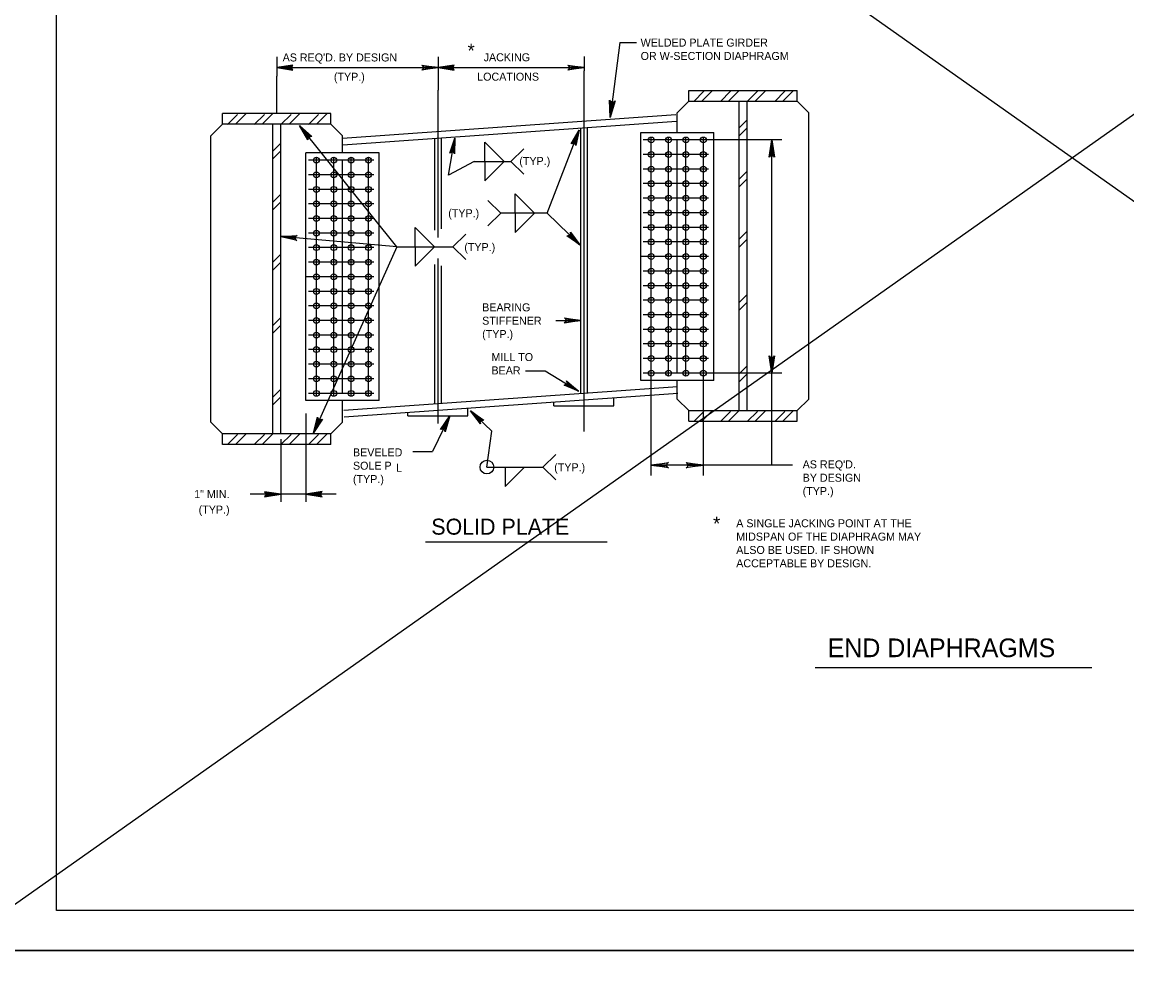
# Model space of a CAD drawing. Extents: x 634656 to 641360, y 298715 to 301183.
# Drawn here: x 635534.5 to 635948.6, y 299900.5 to 300260.9 of the extents above; entities that cross this region are included whole.
import ezdxf

# ---------------------------------------------------------------- set-up
doc = ezdxf.new("R2010")
doc.units = 0
for name, color, linetype in [('1', 7, 'Continuous'), ('2', 7, 'Continuous'), ('PLT-BNDY', 7, 'Continuous')]:
    doc.layers.add(name, color=color, linetype=linetype)

msp = doc.modelspace()

# ---------------------------------------------------------------- linework, layer by layer
at = {"layer": '1'}
for p, q in [((635497.46, 299906.13), (636359.79, 300514.83)), ((635502.92, 300510.77), (636362.53, 299902.94)), ((635758.53, 300253.27), (635754.94, 300225.1)), ((635758.53, 300253.27), (635764.79, 300253.27)), ((635629.96, 300247.89), (635629.96, 300240.62)), ((635690.42, 300247.89), (635690.42, 300235.37)), ((635745.15, 300248), (635745.15, 300242.61)), ((635629.96, 300243.85), (635690.42, 300243.85)), ((635690.42, 300243.85), (635745.15, 300243.85)), ((635745.15, 300107.53), (635745.15, 300242.61)), ((635629.96, 300226.62), (635629.96, 300240.62)), ((635690.42, 300180.14), (635690.42, 300235.37)), ((635784.41, 300235.26), (635825.04, 300235.26)), ((635784.41, 300231.26), (635784.41, 300235.26)), ((635790.06, 300234.98), (635786.25, 300231.17)), ((635793.26, 300235.26), (635789.26, 300231.26)), ((635800.09, 300234.98), (635796.28, 300231.17)), ((635803.3, 300235.26), (635799.3, 300231.26)), ((635810.13, 300234.98), (635806.32, 300231.17)), ((635813.33, 300235.26), (635809.33, 300231.26)), ((635820.4, 300234.98), (635816.59, 300231.17)), ((635823.6, 300235.26), (635819.6, 300231.26)), ((635825.04, 300231.26), (635825.04, 300235.26)), ((635780.09, 300226.94), (635784.41, 300231.26)), ((635784.41, 300231.26), (635825.04, 300231.26)), ((635803.23, 300115.3), (635803.23, 300231.26)), ((635806.23, 300115.3), (635806.23, 300231.26)), ((635829.37, 300226.94), (635825.04, 300231.26)), ((635650.28, 300226.62), (635609.65, 300226.62)), ((635609.65, 300222.62), (635609.65, 300226.62)), ((635615.3, 300226.34), (635611.49, 300222.53)), ((635618.5, 300226.62), (635614.5, 300222.62)), ((635625.33, 300226.34), (635621.52, 300222.53)), ((635628.53, 300226.62), (635624.54, 300222.62)), ((635635.36, 300226.34), (635631.55, 300222.53)), ((635638.57, 300226.62), (635634.57, 300222.62)), ((635645.64, 300226.34), (635641.83, 300222.53)), ((635648.84, 300226.62), (635644.84, 300222.62)), ((635650.28, 300222.62), (635650.28, 300226.62)), ((635654.57, 300217.46), (635779.59, 300226.25)), ((635780.09, 300219.48), (635780.09, 300226.94)), ((635829.37, 300119.63), (635829.37, 300226.94)), ((635605.32, 300218.3), (635609.65, 300222.62)), ((635650.28, 300222.62), (635609.65, 300222.62)), ((635628.46, 300106.66), (635628.46, 300222.62)), ((635631.46, 300106.66), (635631.46, 300222.62)), ((635675.03, 300176.65), (635638.56, 300222.13)), ((635654.6, 300218.3), (635650.28, 300222.62)), ((635654.75, 300214.97), (635779.77, 300223.75)), ((635806.23, 300224.23), (635803.23, 300221.23)), ((635605.32, 300110.99), (635605.32, 300218.3)), ((635654.6, 300211.89), (635654.6, 300218.3)), ((635691.67, 300183.49), (635691.67, 300217.56)), ((635731.26, 300189.36), (635743.33, 300220.36)), ((635743.9, 300121.77), (635743.9, 300221.23)), ((635746.4, 300121.94), (635746.4, 300221.41)), ((635766.37, 300219.48), (635793.8, 300219.48)), ((635766.37, 300126.63), (635766.37, 300219.48)), ((635770.32, 300091.05), (635770.32, 300217.93)), ((635776.83, 300128.21), (635776.83, 300217.93)), ((635783.34, 300128.21), (635783.34, 300217.93)), ((635789.85, 300091.05), (635789.85, 300217.93)), ((635793.8, 300126.63), (635793.8, 300219.48)), ((635806.23, 300221.31), (635803.23, 300218.31)), ((635631.46, 300215.59), (635628.46, 300212.59)), ((635689.17, 300182.93), (635689.17, 300217.39)), ((635694.28, 300203.56), (635696.73, 300217.4)), ((635819.27, 300216.75), (635767.36, 300216.75)), ((635780.09, 300129.26), (635780.09, 300216.75)), ((635815.51, 300094.87), (635815.51, 300216.75)), ((635631.46, 300212.67), (635628.46, 300209.66)), ((635668.32, 300211.89), (635640.89, 300211.89)), ((635640.89, 300119.04), (635640.89, 300211.89)), ((635644.83, 300120.62), (635644.83, 300210.34)), ((635651.35, 300120.62), (635651.35, 300210.34)), ((635657.86, 300120.62), (635657.86, 300210.34)), ((635664.37, 300120.62), (635664.37, 300210.34)), ((635668.32, 300119.04), (635668.32, 300211.89)), ((635791.82, 300211.28), (635767.36, 300211.28)), ((635666.34, 300209.16), (635641.87, 300209.16)), ((635654.6, 300121.68), (635654.6, 300209.16)), ((635704, 300208.71), (635694.28, 300203.56)), ((635704, 300208.71), (635717.72, 300208.71)), ((635791.82, 300205.82), (635767.36, 300205.82)), ((635806.23, 300205.1), (635803.23, 300202.1)), ((635666.34, 300203.7), (635641.87, 300203.7)), ((635806.23, 300202.18), (635803.23, 300199.18)), ((635666.34, 300198.23), (635641.87, 300198.23)), ((635791.82, 300200.36), (635767.36, 300200.36)), ((635631.46, 300196.46), (635628.46, 300193.46)), ((635631.46, 300193.54), (635628.46, 300190.54)), ((635666.34, 300192.77), (635641.87, 300192.77)), ((635791.82, 300194.9), (635767.36, 300194.9)), ((635731.26, 300189.36), (635713.98, 300189.36)), ((635731.26, 300189.36), (635743.55, 300177.42)), ((635791.82, 300189.44), (635767.36, 300189.44)), ((635666.34, 300187.31), (635641.87, 300187.31)), ((635675.03, 300176.65), (635631.46, 300180.52)), ((635666.34, 300181.85), (635641.87, 300181.85)), ((635791.82, 300183.98), (635767.36, 300183.98)), ((635806.23, 300182.52), (635803.23, 300179.52)), ((635666.34, 300176.39), (635641.87, 300176.39)), ((635675.03, 300176.65), (635643.69, 300106.93)), ((635675.03, 300176.65), (635696, 300176.65)), ((635791.82, 300178.51), (635767.36, 300178.51)), ((635806.23, 300179.6), (635803.23, 300176.59)), ((635631.46, 300173.88), (635628.46, 300170.88)), ((635690.42, 300110.51), (635690.42, 300172.32)), ((635791.82, 300173.05), (635766.37, 300173.05)), ((635631.46, 300170.95), (635628.46, 300167.95)), ((635666.34, 300170.93), (635641.87, 300170.93)), ((635689.17, 300117.92), (635689.17, 300170.09)), ((635691.67, 300118.1), (635691.67, 300169.53)), ((635666.34, 300165.46), (635640.89, 300165.46)), ((635791.82, 300167.59), (635767.36, 300167.59)), ((635666.34, 300160), (635641.87, 300160)), ((635791.82, 300162.13), (635767.36, 300162.13)), ((635791.82, 300156.67), (635767.36, 300156.67)), ((635806.23, 300158.87), (635803.23, 300155.87)), ((635806.23, 300155.95), (635803.23, 300152.95)), ((635666.34, 300154.54), (635641.87, 300154.54)), ((635791.82, 300151.21), (635767.36, 300151.21)), ((635631.46, 300150.23), (635628.46, 300147.23)), ((635631.46, 300147.31), (635628.46, 300144.31)), ((635666.34, 300149.08), (635641.87, 300149.08)), ((635734.57, 300149.1), (635743.9, 300149.1)), ((635666.34, 300143.62), (635641.87, 300143.62)), ((635791.82, 300145.74), (635767.36, 300145.74)), ((635791.82, 300140.28), (635767.36, 300140.28)), ((635666.34, 300138.16), (635641.87, 300138.16)), ((635791.82, 300134.82), (635767.36, 300134.82)), ((635666.34, 300132.69), (635641.87, 300132.69)), ((635806.23, 300132.04), (635803.23, 300129.04)), ((635666.34, 300127.23), (635641.87, 300127.23)), ((635723.18, 300130.25), (635730.56, 300130.25)), ((635730.56, 300130.25), (635743.11, 300122.64)), ((635793.8, 300126.63), (635766.37, 300126.63)), ((635819.27, 300129.36), (635767.36, 300129.36)), ((635780.09, 300119.63), (635780.09, 300126.63)), ((635806.23, 300129.12), (635803.23, 300126.12)), ((635631.46, 300123.4), (635628.46, 300120.4)), ((635655.1, 300115.53), (635780.12, 300124.31)), ((635631.46, 300120.48), (635628.46, 300117.47)), ((635668.32, 300119.04), (635640.89, 300119.04)), ((635666.34, 300121.77), (635641.87, 300121.77)), ((635654.6, 300110.99), (635654.6, 300119.04)), ((635655.27, 300113.03), (635780.3, 300121.82)), ((635733.86, 300117.15), (635733.86, 300118.55)), ((635756.36, 300117.15), (635756.36, 300120.14)), ((635780.09, 300119.63), (635784.41, 300115.3)), ((635829.37, 300119.63), (635825.04, 300115.3)), ((635640.89, 300114.25), (635640.89, 300081.14)), ((635679.12, 300113.3), (635679.12, 300114.71)), ((635701.63, 300113.3), (635701.63, 300116.29)), ((635710.55, 300107.62), (635702.57, 300115.26)), ((635733.86, 300117.15), (635756.36, 300117.15)), ((635784.41, 300115.3), (635825.04, 300115.3)), ((635784.41, 300111.3), (635784.41, 300115.3)), ((635790.06, 300115.02), (635786.25, 300111.21)), ((635793.26, 300115.3), (635789.26, 300111.3)), ((635800.09, 300115.02), (635796.28, 300111.21)), ((635803.3, 300115.3), (635799.3, 300111.3)), ((635810.13, 300115.02), (635806.32, 300111.21)), ((635813.33, 300115.3), (635809.33, 300111.3)), ((635820.4, 300115.02), (635816.59, 300111.21)), ((635823.6, 300115.3), (635819.6, 300111.3)), ((635825.04, 300111.3), (635825.04, 300115.3)), ((635605.32, 300110.99), (635609.65, 300106.66)), ((635654.6, 300110.99), (635650.28, 300106.66)), ((635679.12, 300113.3), (635701.63, 300113.3)), ((635694.9, 300113.3), (635688.36, 300099.94)), ((635784.41, 300111.3), (635825.04, 300111.3)), ((635650.28, 300106.66), (635609.65, 300106.66)), ((635609.65, 300102.66), (635609.65, 300106.66)), ((635615.3, 300106.38), (635611.49, 300102.57)), ((635618.5, 300106.66), (635614.5, 300102.66)), ((635625.33, 300106.38), (635621.52, 300102.57)), ((635628.53, 300106.66), (635624.54, 300102.66)), ((635635.36, 300106.38), (635631.55, 300102.57)), ((635638.57, 300106.66), (635634.57, 300102.66)), ((635645.64, 300106.38), (635641.83, 300102.57)), ((635648.84, 300106.66), (635644.84, 300102.66)), ((635650.28, 300102.66), (635650.28, 300106.66)), ((635708.72, 300094.13), (635710.55, 300107.62)), ((635650.28, 300102.66), (635609.65, 300102.66)), ((635631.46, 300104.59), (635631.46, 300081.14)), ((635680.98, 300099.94), (635688.36, 300099.94)), ((635708.72, 300094.13), (635729.69, 300094.13)), ((635823.27, 300094.87), (635770.32, 300094.87))]:
    msp.add_line(p, q, dxfattribs=at)
for points in [[(635635.76, 300244.58), (635635.55, 300244.16), (635629.96, 300243.85), (635635.76, 300244.58), (635636.06, 300244.83), (635629.96, 300243.85), (635635.54, 300243.57), (635635.75, 300243.16), (635629.96, 300243.85), (635636.06, 300242.88), (635635.75, 300243.16)], [(635684.62, 300244.58), (635684.84, 300244.16), (635690.42, 300243.85), (635684.62, 300244.58), (635684.32, 300244.83), (635690.42, 300243.85), (635684.84, 300243.57), (635684.64, 300243.16), (635690.42, 300243.85), (635684.32, 300242.88), (635684.64, 300243.16)], [(635696.22, 300244.58), (635696, 300244.16), (635690.42, 300243.85), (635696.22, 300244.58), (635696.52, 300244.83), (635690.42, 300243.85), (635696, 300243.57), (635696.2, 300243.16), (635690.42, 300243.85), (635696.52, 300242.88), (635696.2, 300243.16)], [(635739.35, 300244.58), (635739.57, 300244.16), (635745.15, 300243.85), (635739.35, 300244.58), (635739.05, 300244.83), (635745.15, 300243.85), (635739.57, 300243.57), (635739.37, 300243.16), (635745.15, 300243.85), (635739.05, 300242.88), (635739.37, 300243.16)], [(635756.48, 300231.08), (635756.01, 300230.91), (635754.94, 300225.1), (635756.48, 300231.08), (635756.78, 300231.36), (635754.94, 300225.1), (635755.39, 300230.99), (635754.99, 300231.26), (635754.94, 300225.1), (635754.74, 300231.62), (635754.99, 300231.26)], [(635641.62, 300217.15), (635641.81, 300217.58), (635638.56, 300222.13), (635641.62, 300217.15), (635641.6, 300216.75), (635638.56, 300222.13), (635642.26, 300217.95), (635642.71, 300218.05), (635638.56, 300222.13), (635643.13, 300217.98), (635642.71, 300218.05)], [(635740.67, 300215.46), (635741.12, 300215.5), (635743.33, 300220.36), (635740.67, 300215.46), (635740.34, 300215.28), (635743.33, 300220.36), (635741.64, 300215.31), (635741.94, 300214.98), (635743.33, 300220.36), (635742.08, 300214.61), (635741.94, 300214.98)], [(635695.08, 300212.07), (635695.51, 300212.2), (635696.73, 300217.4), (635695.08, 300212.07), (635694.79, 300211.83), (635696.73, 300217.4), (635696.06, 300212.11), (635696.42, 300211.85), (635696.73, 300217.4), (635696.63, 300211.51), (635696.42, 300211.85)], [(635814.74, 300210.62), (635815.18, 300210.84), (635815.51, 300216.75), (635814.74, 300210.62), (635814.47, 300210.3), (635815.51, 300216.75), (635815.8, 300210.85), (635816.24, 300210.63), (635815.51, 300216.75), (635816.53, 300210.3), (635816.24, 300210.63)], [(635637.18, 300179.28), (635637, 300179.72), (635631.46, 300180.52), (635637.18, 300179.28), (635637.45, 300179), (635631.46, 300180.52), (635637.04, 300180.3), (635637.28, 300180.7), (635631.46, 300180.52), (635637.62, 300180.95), (635637.28, 300180.7)], [(635740.06, 300181.78), (635739.93, 300181.34), (635743.55, 300177.42), (635740.06, 300181.78), (635740.03, 300182.15), (635743.55, 300177.42), (635739.55, 300180.94), (635739.13, 300180.79), (635743.55, 300177.42), (635738.73, 300180.81), (635739.13, 300180.79)], [(635738.1, 300149.82), (635738.32, 300149.4), (635743.9, 300149.1), (635738.1, 300149.82), (635737.8, 300150.08), (635743.9, 300149.1), (635738.32, 300148.82), (635738.12, 300148.4), (635743.9, 300149.1), (635737.8, 300148.13), (635738.12, 300148.4)], [(635816.28, 300135.49), (635815.83, 300135.26), (635815.51, 300129.36), (635816.28, 300135.49), (635816.54, 300135.8), (635815.51, 300129.36), (635815.21, 300135.26), (635814.77, 300135.47), (635815.51, 300129.36), (635814.48, 300135.8), (635814.77, 300135.47)], [(635738.74, 300126.1), (635738.71, 300125.66), (635743.11, 300122.64), (635738.74, 300126.1), (635738.62, 300126.46), (635743.11, 300122.64), (635738.42, 300125.18), (635738.05, 300124.94), (635743.11, 300122.64), (635737.65, 300124.87), (635738.05, 300124.94)], [(635706.25, 300110.72), (635706.39, 300111.18), (635702.57, 300115.26), (635706.25, 300110.72), (635706.29, 300110.33), (635702.57, 300115.26), (635706.79, 300111.6), (635707.22, 300111.76), (635702.57, 300115.26), (635707.64, 300111.74), (635707.22, 300111.76)], [(635646.72, 300111.93), (635646.25, 300111.9), (635643.69, 300106.93), (635646.72, 300111.93), (635647.07, 300112.1), (635643.69, 300106.93), (635645.71, 300112.14), (635645.42, 300112.49), (635643.69, 300106.93), (635645.29, 300112.89), (635645.42, 300112.49)], [(635691.7, 300108.41), (635692.17, 300108.42), (635694.9, 300113.3), (635691.7, 300108.41), (635691.34, 300108.26), (635694.9, 300113.3), (635692.7, 300108.17), (635692.98, 300107.8), (635694.9, 300113.3), (635693.09, 300107.4), (635692.98, 300107.8)], [(635776.45, 300094.1), (635776.22, 300094.54), (635770.32, 300094.87), (635776.45, 300094.1), (635776.76, 300093.83), (635770.32, 300094.87), (635776.22, 300095.16), (635776.43, 300095.6), (635770.32, 300094.87), (635776.76, 300095.89), (635776.43, 300095.6)], [(635783.72, 300095.64), (635783.95, 300095.19), (635789.85, 300094.87), (635783.72, 300095.64), (635783.41, 300095.91), (635789.85, 300094.87), (635783.96, 300094.58), (635783.74, 300094.14), (635789.85, 300094.87), (635783.41, 300093.85), (635783.74, 300094.14)], [(635625.66, 300083.24), (635625.88, 300083.66), (635631.46, 300083.97), (635625.66, 300083.24), (635625.37, 300082.98), (635631.46, 300083.97), (635625.88, 300084.24), (635625.68, 300084.66), (635631.46, 300083.97), (635625.37, 300084.93), (635625.68, 300084.66)], [(635646.69, 300084.69), (635646.47, 300084.27), (635640.89, 300083.97), (635646.69, 300084.69), (635646.98, 300084.95), (635640.89, 300083.97), (635646.46, 300083.69), (635646.67, 300083.27), (635640.89, 300083.97), (635646.98, 300083), (635646.67, 300083.27)]]:
    msp.add_lwpolyline(points, dxfattribs=at)
for centre, radius in [((635770.32, 300216.75), 1.09), ((635776.83, 300216.75), 1.09), ((635783.34, 300216.75), 1.09), ((635789.85, 300216.75), 1.09), ((635644.83, 300209.16), 1.09), ((635651.35, 300209.16), 1.09), ((635657.86, 300209.16), 1.09), ((635664.37, 300209.16), 1.09), ((635770.32, 300211.28), 1.09), ((635776.83, 300211.28), 1.09), ((635783.34, 300211.28), 1.09), ((635789.85, 300211.28), 1.09), ((635770.32, 300205.82), 1.09), ((635776.83, 300205.82), 1.09), ((635783.34, 300205.82), 1.09), ((635789.85, 300205.82), 1.09), ((635644.83, 300203.7), 1.09), ((635651.35, 300203.7), 1.09), ((635657.86, 300203.7), 1.09), ((635664.37, 300203.7), 1.09), ((635770.32, 300200.36), 1.09), ((635776.83, 300200.36), 1.09), ((635783.34, 300200.36), 1.09), ((635789.85, 300200.36), 1.09), ((635644.83, 300198.23), 1.09), ((635651.35, 300198.23), 1.09), ((635657.86, 300198.23), 1.09), ((635664.37, 300198.23), 1.09), ((635644.83, 300192.77), 1.09), ((635651.35, 300192.77), 1.09), ((635657.86, 300192.77), 1.09), ((635664.37, 300192.77), 1.09), ((635770.32, 300194.9), 1.09), ((635776.83, 300194.9), 1.09), ((635783.34, 300194.9), 1.09), ((635789.85, 300194.9), 1.09), ((635770.32, 300189.44), 1.09), ((635776.83, 300189.44), 1.09), ((635783.34, 300189.44), 1.09), ((635789.85, 300189.44), 1.09), ((635644.83, 300187.31), 1.09), ((635651.35, 300187.31), 1.09), ((635657.86, 300187.31), 1.09), ((635664.37, 300187.31), 1.09), ((635770.32, 300183.98), 1.09), ((635776.83, 300183.98), 1.09), ((635783.34, 300183.98), 1.09), ((635789.85, 300183.98), 1.09), ((635644.83, 300181.85), 1.09), ((635651.35, 300181.85), 1.09), ((635657.86, 300181.85), 1.09), ((635664.37, 300181.85), 1.09), ((635644.83, 300176.39), 1.09), ((635651.35, 300176.39), 1.09), ((635657.86, 300176.39), 1.09), ((635664.37, 300176.39), 1.09), ((635770.32, 300178.51), 1.09), ((635776.83, 300178.51), 1.09), ((635783.34, 300178.51), 1.09), ((635789.85, 300178.51), 1.09), ((635644.83, 300170.93), 1.09), ((635651.35, 300170.93), 1.09), ((635657.86, 300170.93), 1.09), ((635664.37, 300170.93), 1.09), ((635770.32, 300173.05), 1.09), ((635776.83, 300173.05), 1.09), ((635783.34, 300173.05), 1.09), ((635789.85, 300173.05), 1.09), ((635770.32, 300167.59), 1.09), ((635776.83, 300167.59), 1.09), ((635783.34, 300167.59), 1.09), ((635789.85, 300167.59), 1.09), ((635644.83, 300165.46), 1.09), ((635651.35, 300165.46), 1.09), ((635657.86, 300165.46), 1.09), ((635664.37, 300165.46), 1.09), ((635644.83, 300160), 1.09), ((635651.35, 300160), 1.09), ((635657.86, 300160), 1.09), ((635664.37, 300160), 1.09), ((635770.32, 300162.13), 1.09), ((635776.83, 300162.13), 1.09), ((635783.34, 300162.13), 1.09), ((635789.85, 300162.13), 1.09), ((635644.83, 300154.54), 1.09), ((635651.35, 300154.54), 1.09), ((635657.86, 300154.54), 1.09), ((635664.37, 300154.54), 1.09), ((635770.32, 300156.67), 1.09), ((635776.83, 300156.67), 1.09), ((635783.34, 300156.67), 1.09), ((635789.85, 300156.67), 1.09), ((635770.32, 300151.21), 1.09), ((635776.83, 300151.21), 1.09), ((635783.34, 300151.21), 1.09), ((635789.85, 300151.21), 1.09), ((635644.83, 300149.08), 1.09), ((635651.35, 300149.08), 1.09), ((635657.86, 300149.08), 1.09), ((635664.37, 300149.08), 1.09), ((635644.83, 300143.62), 1.09), ((635651.35, 300143.62), 1.09), ((635657.86, 300143.62), 1.09), ((635664.37, 300143.62), 1.09), ((635770.32, 300145.74), 1.09), ((635776.83, 300145.74), 1.09), ((635783.34, 300145.74), 1.09), ((635789.85, 300145.74), 1.09), ((635644.83, 300138.16), 1.09), ((635651.35, 300138.16), 1.09), ((635657.86, 300138.16), 1.09), ((635664.37, 300138.16), 1.09), ((635770.32, 300140.28), 1.09), ((635776.83, 300140.28), 1.09), ((635783.34, 300140.28), 1.09), ((635789.85, 300140.28), 1.09), ((635770.32, 300134.82), 1.09), ((635776.83, 300134.82), 1.09), ((635783.34, 300134.82), 1.09), ((635789.85, 300134.82), 1.09), ((635644.83, 300132.69), 1.09), ((635651.35, 300132.69), 1.09), ((635657.86, 300132.69), 1.09), ((635664.37, 300132.69), 1.09), ((635644.83, 300127.23), 1.09), ((635651.35, 300127.23), 1.09), ((635657.86, 300127.23), 1.09), ((635664.37, 300127.23), 1.09), ((635770.32, 300129.36), 1.09), ((635776.83, 300129.36), 1.09), ((635783.34, 300129.36), 1.09), ((635789.85, 300129.36), 1.09), ((635644.83, 300121.77), 1.09), ((635651.35, 300121.77), 1.09), ((635657.86, 300121.77), 1.09), ((635664.37, 300121.77), 1.09), ((635708.72, 300094.13), 2.57)]:
    msp.add_circle(centre, radius, dxfattribs=at)
at = {"layer": '2'}
for p, q in [((635547.42, 299927.99), (635547.42, 300491.99)), ((635707.97, 300208.71), (635707.97, 300215.96)), ((635707.97, 300215.96), (635715.22, 300208.71)), ((635707.97, 300208.71), (635707.97, 300201.46)), ((635707.97, 300201.46), (635715.22, 300208.71)), ((635719.35, 300189.36), (635719.35, 300196.61)), ((635719.35, 300196.61), (635726.6, 300189.36)), ((635719.35, 300189.36), (635719.35, 300182.11)), ((635719.35, 300182.11), (635726.6, 300189.36)), ((635681.9, 300176.65), (635681.9, 300183.9)), ((635681.9, 300183.9), (635689.15, 300176.65)), ((635681.9, 300176.65), (635681.9, 300169.4)), ((635681.9, 300169.4), (635689.15, 300176.65)), ((635715.59, 300094.13), (635715.59, 300086.88)), ((635715.59, 300086.88), (635722.84, 300094.13)), ((635631.46, 300083.97), (635620.01, 300083.97)), ((635640.89, 300083.97), (635631.46, 300083.97)), ((635652.24, 300083.97), (635640.89, 300083.97)), ((635753.85, 300066.04), (635685.66, 300066.04)), ((635831.82, 300019.02), (635935.5, 300019.02)), ((636333.42, 299927.99), (635547.42, 299927.99))]:
    msp.add_line(p, q, dxfattribs=at)
for points in [[(635722.59, 300213.46), (635717.72, 300208.71), (635722.59, 300203.96)], [(635709.11, 300194.11), (635713.98, 300189.36), (635709.11, 300184.61)], [(635700.88, 300181.4), (635696, 300176.65), (635700.88, 300171.9)], [(635734.57, 300098.88), (635729.69, 300094.13), (635734.57, 300089.38)]]:
    msp.add_lwpolyline(points, dxfattribs=at)
at = {"layer": 'PLT-BNDY'}
for points in [[(635507.42, 300506.99), (636348.42, 300506.99), (636348.42, 299912.99), (635507.42, 299912.99)], [(635507.42, 299912.99), (636348.42, 299912.99), (636348.42, 299318.99), (635507.42, 299318.99)]]:
    msp.add_lwpolyline(points, close=True, dxfattribs=at)

# ---------------------------------------------------------------- texts
at = {"layer": '1'}
for s, height, p in [('*', 5.18, (635701.49, 300247.64)), ("AS REQ'D. BY DESIGN", 2.9999, (635632.18, 300246.16)), ('MILL TO', 3, (635710.44, 300133.88)), ('BEAR', 3, (635710.44, 300128.88)), ('BEVELED', 3, (635658.54, 300098.16)), ('SOLE P', 3, (635658.54, 300093.16)), ('L', 3, (635674.73, 300092.39)), ("AS REQ'D.", 3, (635827.08, 300093.66)), ('(TYP.)', 3, (635658.54, 300088.16)), ('BY DESIGN', 3, (635827.08, 300088.66)), ('1" MIN.', 3, (635599.03, 300082.5)), ('(TYP.)', 3, (635827.08, 300083.66)), ('*', 5.18, (635793.49, 300070.39)), ('A SINGLE JACKING POINT AT THE', 2.9999, (635802.18, 300071.59)), ('MIDSPAN OF THE DIAPHRAGM MAY', 2.9999, (635802.18, 300066.59)), ('ALSO BE USED. IF SHOWN', 2.9999, (635802.18, 300061.59)), ('ACCEPTABLE BY DESIGN.', 2.9999, (635802.18, 300056.59))]:
    msp.add_text(s, height=height, dxfattribs=at).set_placement(p)
at = {"layer": '2'}
for s, height, p in [('WELDED PLATE GIRDER', 2.9999, (635766.35, 300251.72)), ('JACKING', 3, (635707.52, 300246.22)), ('OR W-SECTION DIAPHRAGM', 2.9999, (635766.35, 300246.72)), ('(TYP.)', 3, (635651.38, 300238.92)), ('LOCATIONS', 3, (635705.1, 300238.95)), ('(TYP.)', 3, (635720.89, 300207.37)), ('(TYP.)', 3, (635694.25, 300187.8)), ('(TYP.)', 3, (635700.27, 300175.09)), ('BEARING', 3, (635706.96, 300152.51)), ('STIFFENER', 3, (635706.96, 300147.51)), ('(TYP.)', 3, (635706.96, 300142.51)), ('(TYP.)', 3, (635733.96, 300092.57)), ('(TYP.)', 3, (635600.71, 300076.71)), ('SOLID PLATE', 6, (635687.89, 300068.82)), ('END DIAPHRAGMS', 7, (635836.44, 300022.91))]:
    msp.add_text(s, height=height, dxfattribs=at).set_placement(p)

doc.saveas('drawing.dxf')
